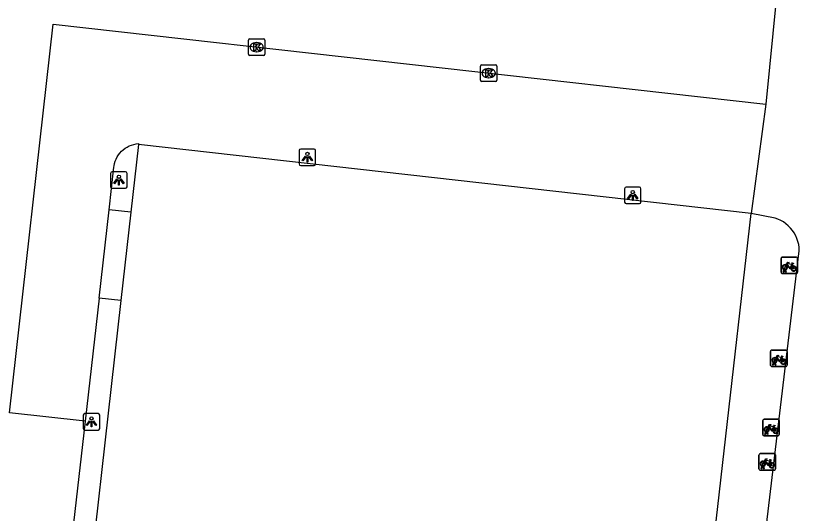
# Model space of a CAD drawing. Extents: x 162026 to 163499, y 387297 to 388169.
# Drawn here: x 162419.53 to 162467.06, y 387569.33 to 387599.52 of the extents above; entities that cross this region are included whole.
import ezdxf

# ---------------------------------------------------------------- set-up
doc = ezdxf.new("R2010")
doc.units = 0
for name, color, linetype in [('IMGEO_Fietsenrek', 7, 'Continuous'), ('IMGEO_Kolk', 7, 'Continuous'), ('IMGEO_Lichtpunt', 7, 'Continuous'), ('IMGEO_Pand', 7, 'Continuous'), ('IMGEO_Rijbaan_lokaal_open', 7, 'Continuous'), ('IMGEO_Voetpad_open', 7, 'Continuous')]:
    doc.layers.add(name, color=color, linetype=linetype)

msp = doc.modelspace()

# ---------------------------------------------------------------- linework, layer by layer
at = {"layer": 'IMGEO_Fietsenrek'}
for p, q in [((162465.953, 387583.951), (162465.953, 387584.792)), ((162465.953, 387584.792), (162465.953, 387583.951)), ((162466.028, 387584.876), (162466.869, 387584.876)), ((162466.869, 387584.876), (162466.028, 387584.876)), ((162466.953, 387584.801), (162466.953, 387583.96)), ((162466.953, 387583.96), (162466.953, 387584.801)), ((162466.191, 387584.132), (162466.19, 387584.136)), ((162466.222, 387584.143), (162466.223, 387584.136)), ((162466.64, 387584.425), (162466.676, 387584.33)), ((162466.878, 387583.876), (162466.037, 387583.876)), ((162466.037, 387583.876), (162466.878, 387583.876)), ((162466.08, 387583.96), (162466.119, 387584.12)), ((162466.114, 387583.96), (162466.08, 387583.96)), ((162466.149, 387584.108), (162466.114, 387583.96)), ((162466.232, 387583.96), (162466.198, 387584.102)), ((162466.23, 387584.106), (162466.265, 387583.96)), ((162466.265, 387583.96), (162466.232, 387583.96)), ((162465.319, 387578.306), (162465.319, 387579.147)), ((162465.319, 387579.147), (162465.319, 387578.306)), ((162465.394, 387579.231), (162466.235, 387579.231)), ((162466.235, 387579.231), (162465.394, 387579.231)), ((162466.319, 387579.156), (162466.319, 387578.315)), ((162466.319, 387578.315), (162466.319, 387579.156)), ((162465.446, 387578.315), (162465.485, 387578.475)), ((162465.515, 387578.463), (162465.48, 387578.315)), ((162465.557, 387578.487), (162465.556, 387578.491)), ((162465.598, 387578.315), (162465.564, 387578.457)), ((162465.588, 387578.498), (162465.589, 387578.491)), ((162465.596, 387578.461), (162465.631, 387578.315)), ((162466.006, 387578.78), (162466.042, 387578.685)), ((162466.244, 387578.231), (162465.403, 387578.231)), ((162465.403, 387578.231), (162466.244, 387578.231)), ((162465.48, 387578.315), (162465.446, 387578.315)), ((162465.631, 387578.315), (162465.598, 387578.315)), ((162464.849, 387574.113), (162464.849, 387574.954)), ((162464.849, 387574.954), (162464.849, 387574.113)), ((162464.924, 387575.038), (162465.765, 387575.038)), ((162465.765, 387575.038), (162464.924, 387575.038)), ((162465.849, 387574.963), (162465.849, 387574.122)), ((162465.849, 387574.122), (162465.849, 387574.963)), ((162464.976, 387574.122), (162465.015, 387574.282)), ((162465.045, 387574.27), (162465.01, 387574.122)), ((162465.087, 387574.294), (162465.086, 387574.298)), ((162465.128, 387574.122), (162465.094, 387574.264)), ((162465.118, 387574.305), (162465.119, 387574.298)), ((162465.126, 387574.268), (162465.161, 387574.122)), ((162465.536, 387574.587), (162465.572, 387574.492)), ((162465.774, 387574.038), (162464.933, 387574.038)), ((162464.933, 387574.038), (162465.774, 387574.038)), ((162465.01, 387574.122), (162464.976, 387574.122)), ((162465.161, 387574.122), (162465.128, 387574.122)), ((162464.615, 387572.026), (162464.615, 387572.867)), ((162464.615, 387572.867), (162464.615, 387572.026)), ((162464.69, 387572.951), (162465.531, 387572.951)), ((162465.531, 387572.951), (162464.69, 387572.951)), ((162465.615, 387572.876), (162465.615, 387572.035)), ((162465.615, 387572.035), (162465.615, 387572.876)), ((162465.302, 387572.5), (162465.338, 387572.405)), ((162465.54, 387571.951), (162464.699, 387571.951)), ((162464.699, 387571.951), (162465.54, 387571.951)), ((162464.742, 387572.035), (162464.781, 387572.195)), ((162464.776, 387572.035), (162464.742, 387572.035)), ((162464.811, 387572.183), (162464.776, 387572.035)), ((162464.853, 387572.207), (162464.852, 387572.211)), ((162464.894, 387572.035), (162464.86, 387572.177)), ((162464.884, 387572.218), (162464.885, 387572.211)), ((162464.892, 387572.181), (162464.927, 387572.035)), ((162464.927, 387572.035), (162464.894, 387572.035))]:
    msp.add_line(p, q, dxfattribs=at)
for points in [[(162466.287, 387584.35), (162466.235, 387584.26), (162466.195, 387584.235), (162466.196, 387584.282), (162466.251, 387584.376)], [(162466.266, 387584.402), (162466.361, 387584.566), (162466.447, 387584.552), (162466.449, 387584.543), (162466.393, 387584.532), (162466.366, 387584.487), (162466.622, 387584.446)], [(162466.562, 387584.158), (162466.512, 387584.158), (162466.321, 387584.409), (162466.302, 387584.377)], [(162466.609, 387584.421), (162466.352, 387584.462), (162466.335, 387584.433), (162466.502, 387584.213), (162466.609, 387584.421)], [(162466.657, 387584.323), (162466.627, 387584.4), (162466.518, 387584.182), (162466.561, 387584.182)], [(162466.591, 387584.182), (162466.711, 387584.181), (162466.667, 387584.295)], [(162466.687, 387584.302), (162466.742, 387584.157), (162466.592, 387584.157)], [(162466.622, 387584.446), (162466.647, 387584.495), (162466.641, 387584.499), (162466.618, 387584.503), (162466.606, 387584.51), (162466.605, 387584.513), (162466.607, 387584.518), (162466.702, 387584.503), (162466.704, 387584.493), (162466.694, 387584.48), (162466.682, 387584.474), (162466.668, 387584.48), (162466.64, 387584.425)], [(162465.632, 387578.757), (162465.727, 387578.921), (162465.813, 387578.907), (162465.815, 387578.898), (162465.759, 387578.887), (162465.732, 387578.842), (162465.988, 387578.801)], [(162465.653, 387578.705), (162465.601, 387578.615), (162465.561, 387578.59), (162465.562, 387578.637), (162465.617, 387578.731)], [(162465.928, 387578.513), (162465.878, 387578.513), (162465.687, 387578.764), (162465.668, 387578.732)], [(162465.975, 387578.776), (162465.718, 387578.817), (162465.701, 387578.788), (162465.868, 387578.568), (162465.975, 387578.776)], [(162466.023, 387578.678), (162465.993, 387578.755), (162465.884, 387578.537), (162465.927, 387578.537)], [(162465.957, 387578.537), (162466.077, 387578.536), (162466.033, 387578.65)], [(162466.053, 387578.657), (162466.108, 387578.512), (162465.958, 387578.512)], [(162465.988, 387578.801), (162466.013, 387578.85), (162466.007, 387578.854), (162465.984, 387578.858), (162465.972, 387578.865), (162465.971, 387578.868), (162465.973, 387578.873), (162466.068, 387578.858), (162466.07, 387578.848), (162466.06, 387578.835), (162466.048, 387578.829), (162466.034, 387578.835), (162466.006, 387578.78)], [(162465.162, 387574.564), (162465.257, 387574.728), (162465.343, 387574.714), (162465.345, 387574.705), (162465.289, 387574.694), (162465.262, 387574.649), (162465.518, 387574.608)], [(162465.505, 387574.583), (162465.248, 387574.624), (162465.231, 387574.595), (162465.398, 387574.375), (162465.505, 387574.583)], [(162465.518, 387574.608), (162465.543, 387574.657), (162465.537, 387574.661), (162465.514, 387574.665), (162465.502, 387574.672), (162465.501, 387574.675), (162465.503, 387574.68), (162465.598, 387574.665), (162465.6, 387574.655), (162465.59, 387574.642), (162465.578, 387574.636), (162465.564, 387574.642), (162465.536, 387574.587)], [(162465.183, 387574.512), (162465.131, 387574.422), (162465.091, 387574.397), (162465.092, 387574.444), (162465.147, 387574.538)], [(162465.458, 387574.32), (162465.408, 387574.32), (162465.217, 387574.571), (162465.198, 387574.539)], [(162465.553, 387574.485), (162465.523, 387574.562), (162465.414, 387574.344), (162465.457, 387574.344)], [(162465.487, 387574.344), (162465.607, 387574.343), (162465.563, 387574.457)], [(162465.583, 387574.464), (162465.638, 387574.319), (162465.488, 387574.319)], [(162464.949, 387572.425), (162464.897, 387572.335), (162464.857, 387572.31), (162464.858, 387572.357), (162464.913, 387572.451)], [(162464.928, 387572.477), (162465.023, 387572.641), (162465.109, 387572.627), (162465.111, 387572.618), (162465.055, 387572.607), (162465.028, 387572.562), (162465.284, 387572.521)], [(162465.224, 387572.233), (162465.174, 387572.233), (162464.983, 387572.484), (162464.964, 387572.452)], [(162465.271, 387572.496), (162465.014, 387572.537), (162464.997, 387572.508), (162465.164, 387572.288), (162465.271, 387572.496)], [(162465.319, 387572.398), (162465.289, 387572.475), (162465.18, 387572.257), (162465.223, 387572.257)], [(162465.253, 387572.257), (162465.373, 387572.256), (162465.329, 387572.37)], [(162465.349, 387572.377), (162465.404, 387572.232), (162465.254, 387572.232)], [(162465.284, 387572.521), (162465.309, 387572.57), (162465.303, 387572.574), (162465.28, 387572.578), (162465.268, 387572.585), (162465.267, 387572.588), (162465.269, 387572.593), (162465.364, 387572.578), (162465.366, 387572.568), (162465.356, 387572.555), (162465.344, 387572.549), (162465.33, 387572.555), (162465.302, 387572.5)]]:
    msp.add_lwpolyline(points, dxfattribs=at)
for centre, radius, start, end in [((162466.031, 387584.798), 0.0779, 92.4484, 184.2845), ((162466.031, 387584.798), 0.0779, 92.4484, 184.2845), ((162466.875, 387584.798), 0.0779, 2.4484, 94.2845), ((162466.875, 387584.798), 0.0779, 2.4484, 94.2845), ((162466.193, 387584.261), 0.159, 62.6766, 242.1369), ((162466.193, 387584.261), 0.129, 63.3192, 238.903), ((162466.173, 387584.132), 0.0499, 12.8025, 158.6934), ((162466.173, 387584.132), 0.0174, 12.8025, 163.4502), ((162466.193, 387584.261), 0.129, 253.415, 269.0204), ((162466.193, 387584.261), 0.129, 283.6043, 43.4302), ((162466.193, 387584.261), 0.159, 283.5766, 46.6042), ((162466.72, 387584.177), 0.159, 113.3408, 178.3217), ((162466.72, 387584.177), 0.159, 187.0065, 105.7708), ((162466.72, 387584.177), 0.129, 113.923, 177.9556), ((162466.72, 387584.177), 0.129, 188.6715, 104.5883), ((162466.031, 387583.954), 0.0779, 182.4484, 274.2845), ((162466.031, 387583.954), 0.0779, 182.4484, 274.2845), ((162466.193, 387584.261), 0.159, 253.9967, 271.7867), ((162466.875, 387583.954), 0.0779, 272.4484, 4.2845), ((162466.875, 387583.954), 0.0779, 272.4484, 4.2845), ((162465.397, 387579.153), 0.0779, 92.4484, 184.2845), ((162465.397, 387579.153), 0.0779, 92.4484, 184.2845), ((162466.241, 387579.153), 0.0779, 2.4484, 94.2845), ((162466.241, 387579.153), 0.0779, 2.4484, 94.2845), ((162465.559, 387578.616), 0.159, 62.6766, 242.1369), ((162465.559, 387578.616), 0.129, 63.3192, 238.903), ((162465.539, 387578.487), 0.0499, 12.8025, 158.6934), ((162465.559, 387578.616), 0.159, 253.9967, 271.7867), ((162465.539, 387578.487), 0.0174, 12.8025, 163.4502), ((162465.559, 387578.616), 0.129, 253.415, 269.0204), ((162465.559, 387578.616), 0.129, 283.6043, 43.4302), ((162465.559, 387578.616), 0.159, 283.5766, 46.6042), ((162466.086, 387578.532), 0.159, 113.3408, 178.3217), ((162466.086, 387578.532), 0.159, 187.0065, 105.7708), ((162466.086, 387578.532), 0.129, 113.923, 177.9556), ((162466.086, 387578.532), 0.129, 188.6715, 104.5883), ((162465.397, 387578.309), 0.0779, 182.4484, 274.2845), ((162465.397, 387578.309), 0.0779, 182.4484, 274.2845), ((162466.241, 387578.309), 0.0779, 272.4484, 4.2845), ((162466.241, 387578.309), 0.0779, 272.4484, 4.2845), ((162464.927, 387574.96), 0.0779, 92.4484, 184.2845), ((162464.927, 387574.96), 0.0779, 92.4484, 184.2845), ((162465.771, 387574.96), 0.0779, 2.4484, 94.2845), ((162465.771, 387574.96), 0.0779, 2.4484, 94.2845), ((162465.089, 387574.423), 0.159, 62.6766, 242.1369), ((162465.089, 387574.423), 0.129, 63.3192, 238.903), ((162465.069, 387574.294), 0.0499, 12.8025, 158.6934), ((162465.089, 387574.423), 0.159, 253.9967, 271.7867), ((162465.069, 387574.294), 0.0174, 12.8025, 163.4502), ((162465.089, 387574.423), 0.129, 253.415, 269.0204), ((162465.089, 387574.423), 0.129, 283.6043, 43.4302), ((162465.089, 387574.423), 0.159, 283.5766, 46.6042), ((162465.616, 387574.339), 0.159, 113.3408, 178.3217), ((162465.616, 387574.339), 0.159, 187.0065, 105.7708), ((162465.616, 387574.339), 0.129, 113.923, 177.9556), ((162465.616, 387574.339), 0.129, 188.6715, 104.5883), ((162464.927, 387574.116), 0.0779, 182.4484, 274.2845), ((162464.927, 387574.116), 0.0779, 182.4484, 274.2845), ((162465.771, 387574.116), 0.0779, 272.4484, 4.2845), ((162465.771, 387574.116), 0.0779, 272.4484, 4.2845), ((162464.693, 387572.873), 0.0779, 92.4484, 184.2845), ((162464.693, 387572.873), 0.0779, 92.4484, 184.2845), ((162465.537, 387572.873), 0.0779, 2.4484, 94.2845), ((162465.537, 387572.873), 0.0779, 2.4484, 94.2845), ((162464.855, 387572.336), 0.159, 62.6766, 242.1369), ((162464.855, 387572.336), 0.129, 63.3192, 238.903), ((162464.835, 387572.207), 0.0499, 12.8025, 158.6934), ((162464.855, 387572.336), 0.129, 283.6043, 43.4302), ((162464.855, 387572.336), 0.159, 283.5766, 46.6042), ((162465.382, 387572.252), 0.159, 113.3408, 178.3217), ((162465.382, 387572.252), 0.159, 187.0065, 105.7708), ((162465.382, 387572.252), 0.129, 113.923, 177.9556), ((162465.382, 387572.252), 0.129, 188.6715, 104.5883), ((162464.693, 387572.029), 0.0779, 182.4484, 274.2845), ((162464.693, 387572.029), 0.0779, 182.4484, 274.2845), ((162464.855, 387572.336), 0.159, 253.9967, 271.7867), ((162464.835, 387572.207), 0.0174, 12.8025, 163.4502), ((162464.855, 387572.336), 0.129, 253.415, 269.0204), ((162465.537, 387572.029), 0.0779, 272.4484, 4.2845), ((162465.537, 387572.029), 0.0779, 272.4484, 4.2845)]:
    msp.add_arc(centre, radius, start, end, dxfattribs=at)
at = {"layer": 'IMGEO_Kolk'}
for p, q in [((162433.648, 387597.182), (162433.648, 387598.034)), ((162433.723, 387598.108), (162434.575, 387598.108)), ((162434.649, 387598.034), (162434.649, 387597.182)), ((162434.136, 387597.888), (162434.161, 387597.888)), ((162434.575, 387597.108), (162433.723, 387597.108)), ((162434.159, 387597.328), (162434.134, 387597.328)), ((162447.798, 387596.528), (162448.65, 387596.528)), ((162447.723, 387595.602), (162447.723, 387596.454)), ((162448.211, 387596.308), (162448.236, 387596.308)), ((162448.724, 387596.454), (162448.724, 387595.602)), ((162448.234, 387595.748), (162448.209, 387595.748)), ((162448.65, 387595.528), (162447.798, 387595.528))]:
    msp.add_line(p, q, dxfattribs=at)
for points in [[(162433.648, 387597.182), (162433.648, 387598.034)], [(162433.723, 387598.108), (162434.575, 387598.108)], [(162434.649, 387598.034), (162434.649, 387597.182)], [(162433.969, 387597.808), (162434.092, 387597.808), (162434.092, 387597.657), (162434.222, 387597.808), (162434.386, 387597.808), (162434.24, 387597.657), (162434.393, 387597.408), (162434.241, 387597.408), (162434.156, 387597.572), (162434.092, 387597.505), (162434.092, 387597.408), (162433.969, 387597.408), (162433.969, 387597.808)], [(162434.575, 387597.108), (162433.723, 387597.108)], [(162447.798, 387596.528), (162448.65, 387596.528)], [(162447.723, 387595.602), (162447.723, 387596.454)], [(162448.044, 387596.228), (162448.167, 387596.228), (162448.167, 387596.077), (162448.297, 387596.228), (162448.461, 387596.228), (162448.315, 387596.077), (162448.468, 387595.828), (162448.316, 387595.828), (162448.231, 387595.992), (162448.167, 387595.925), (162448.167, 387595.828), (162448.044, 387595.828), (162448.044, 387596.228)], [(162448.724, 387596.454), (162448.724, 387595.602)], [(162448.65, 387595.528), (162447.798, 387595.528)]]:
    msp.add_lwpolyline(points, dxfattribs=at)
for centre, start, end in [((162433.725, 387598.032), 91.552, 178.448), ((162433.725, 387598.032), 91.552, 178.448), ((162434.573, 387598.032), 1.552, 88.448), ((162434.573, 387598.032), 1.552, 88.448), ((162433.725, 387597.184), 181.552, 268.448), ((162433.725, 387597.184), 181.552, 268.448), ((162434.573, 387597.184), 271.552, 358.448), ((162434.573, 387597.184), 271.552, 358.448), ((162447.8, 387596.452), 91.552, 178.448), ((162447.8, 387596.452), 91.552, 178.448), ((162448.648, 387596.452), 1.552, 88.448), ((162448.648, 387596.452), 1.552, 88.448), ((162447.8, 387595.604), 181.552, 268.448), ((162447.8, 387595.604), 181.552, 268.448), ((162448.648, 387595.604), 271.552, 358.448), ((162448.648, 387595.604), 271.552, 358.448)]:
    msp.add_arc(centre, 0.0765, start, end, dxfattribs=at)
for centre, major_axis, ratio, start_param, end_param in [((162434.135, 387597.608), (-0.387, 0.002), 0.722429, 4.712389, 7.853982), ((162434.16, 387597.608), (-0.39, 0.002), 0.717154, 1.570796, 4.712389), ((162448.21, 387596.028), (-0.387, 0.002), 0.722429, 4.712389, 7.853982), ((162448.235, 387596.028), (-0.39, 0.002), 0.717154, 1.570796, 4.712389)]:
    msp.add_ellipse(centre, major_axis=major_axis, ratio=ratio, start_param=start_param, end_param=end_param, dxfattribs=at)
at = {"layer": 'IMGEO_Lichtpunt'}
for p, q in [((162436.73, 387591.332), (162436.73, 387590.525)), ((162436.73, 387591.332), (162436.73, 387590.525)), ((162437.632, 387591.427), (162436.824, 387591.427)), ((162437.632, 387591.427), (162436.824, 387591.427)), ((162437.726, 387590.525), (162437.726, 387591.332)), ((162437.726, 387590.525), (162437.726, 387591.332)), ((162436.824, 387590.431), (162437.632, 387590.431)), ((162436.824, 387590.431), (162437.632, 387590.431)), ((162425.293, 387589.95), (162425.293, 387589.143)), ((162425.293, 387589.95), (162425.293, 387589.143)), ((162426.195, 387590.045), (162425.387, 387590.045)), ((162426.195, 387590.045), (162425.387, 387590.045)), ((162426.289, 387589.143), (162426.289, 387589.95)), ((162426.289, 387589.143), (162426.289, 387589.95)), ((162425.387, 387589.049), (162426.195, 387589.049)), ((162425.387, 387589.049), (162426.195, 387589.049)), ((162456.463, 387589.022), (162456.463, 387588.215)), ((162456.463, 387589.022), (162456.463, 387588.215)), ((162457.365, 387589.117), (162456.557, 387589.117)), ((162457.365, 387589.117), (162456.557, 387589.117)), ((162457.459, 387588.215), (162457.459, 387589.022)), ((162457.459, 387588.215), (162457.459, 387589.022)), ((162456.557, 387588.121), (162457.365, 387588.121)), ((162456.557, 387588.121), (162457.365, 387588.121)), ((162423.632, 387575.286), (162423.632, 387574.479)), ((162423.632, 387575.286), (162423.632, 387574.479)), ((162424.534, 387575.381), (162423.726, 387575.381)), ((162424.534, 387575.381), (162423.726, 387575.381)), ((162424.628, 387574.479), (162424.628, 387575.286)), ((162424.628, 387574.479), (162424.628, 387575.286)), ((162423.726, 387574.385), (162424.534, 387574.385)), ((162423.726, 387574.385), (162424.534, 387574.385))]:
    msp.add_line(p, q, dxfattribs=at)
for points in [[(162437.104, 387590.996), (162437.143, 387590.968), (162436.955, 387590.706), (162436.917, 387590.733), (162437.104, 387590.996)], [(162437.206, 387590.948), (162437.253, 387590.948), (162437.253, 387590.626), (162437.206, 387590.626), (162437.206, 387590.948)], [(162437.316, 387590.968), (162437.354, 387590.995), (162437.541, 387590.733), (162437.502, 387590.705), (162437.316, 387590.968)], [(162425.667, 387589.614), (162425.706, 387589.586), (162425.518, 387589.324), (162425.48, 387589.351), (162425.667, 387589.614)], [(162425.769, 387589.566), (162425.816, 387589.566), (162425.816, 387589.244), (162425.769, 387589.244), (162425.769, 387589.566)], [(162425.879, 387589.586), (162425.917, 387589.613), (162426.104, 387589.351), (162426.065, 387589.323), (162425.879, 387589.586)], [(162456.837, 387588.686), (162456.876, 387588.658), (162456.688, 387588.396), (162456.65, 387588.423), (162456.837, 387588.686)], [(162456.939, 387588.638), (162456.986, 387588.638), (162456.986, 387588.316), (162456.939, 387588.316), (162456.939, 387588.638)], [(162457.049, 387588.658), (162457.087, 387588.685), (162457.274, 387588.423), (162457.235, 387588.395), (162457.049, 387588.658)], [(162424.006, 387574.95), (162424.045, 387574.922), (162423.857, 387574.66), (162423.819, 387574.687), (162424.006, 387574.95)], [(162424.108, 387574.902), (162424.155, 387574.902), (162424.155, 387574.58), (162424.108, 387574.58), (162424.108, 387574.902)], [(162424.218, 387574.922), (162424.256, 387574.949), (162424.443, 387574.687), (162424.404, 387574.659), (162424.218, 387574.922)]]:
    msp.add_lwpolyline(points, dxfattribs=at)
for centre in [(162437.229, 387591.13), (162425.792, 387589.748), (162456.962, 387588.82), (162424.131, 387575.084)]:
    msp.add_circle(centre, 0.0994, dxfattribs=at)
for centre, start, end in [((162436.824, 387591.332), 90, 180), ((162436.824, 387591.332), 90, 180), ((162437.632, 387591.332), 0, 90), ((162437.632, 387591.332), 0, 90), ((162436.824, 387590.525), 180, 270), ((162436.824, 387590.525), 180, 270), ((162437.632, 387590.525), 270, 0), ((162437.632, 387590.525), 270, 360), ((162425.387, 387589.95), 90, 180), ((162425.387, 387589.95), 90, 180), ((162426.195, 387589.95), 0, 90), ((162426.195, 387589.95), 0, 90), ((162425.387, 387589.143), 180, 270), ((162425.387, 387589.143), 180, 270), ((162426.195, 387589.143), 270, 0), ((162426.195, 387589.143), 270, 360), ((162456.557, 387589.022), 90, 180), ((162456.557, 387589.022), 90, 180), ((162457.365, 387589.022), 0, 90), ((162457.365, 387589.022), 0, 90), ((162456.557, 387588.215), 180, 270), ((162456.557, 387588.215), 180, 270), ((162457.365, 387588.215), 270, 0), ((162457.365, 387588.215), 270, 360), ((162423.726, 387575.286), 90, 180), ((162423.726, 387575.286), 90, 180), ((162424.534, 387575.286), 0, 90), ((162424.534, 387575.286), 0, 90), ((162423.726, 387574.479), 180, 270), ((162423.726, 387574.479), 180, 270), ((162424.534, 387574.479), 270, 0), ((162424.534, 387574.479), 270, 360)]:
    msp.add_arc(centre, 0.0946, start, end, dxfattribs=at)
at = {"layer": 'IMGEO_Pand'}
for points in [[(162426.974, 387591.697), (162426.512, 387587.597)], [(162464.132, 387587.519), (162426.974, 387591.697)], [(162426.512, 387587.597), (162425.908, 387582.232)], [(162460.865, 387558.723), (162464.132, 387587.519)], [(162425.908, 387582.232), (162423.378, 387559.762)]]:
    msp.add_lwpolyline(points, dxfattribs=at)
at = {"layer": 'IMGEO_Rijbaan_lokaal_open'}
for points in [[(162465.714, 387601.051), (162465.671, 387600.691), (162465.032, 387594.144)], [(162423.74, 387574.925), (162419.156, 387575.425), (162421.813, 387598.994), (162465.032, 387594.144)], [(162465.032, 387594.144), (162464.132, 387587.519)], [(162463.831, 387558.252), (162467.063, 387585.261), (162467.052, 387585.449), (162467.025, 387585.636), (162466.98, 387585.819), (162466.92, 387585.998), (162466.844, 387586.171), (162466.753, 387586.336), (162466.647, 387586.492), (162466.528, 387586.638), (162466.396, 387586.773), (162466.253, 387586.896), (162466.099, 387587.005), (162465.936, 387587.101), (162465.766, 387587.181), (162465.597, 387587.243), (162464.132, 387587.519)], [(162423.74, 387574.925), (162422.415, 387563.258)]]:
    msp.add_lwpolyline(points, dxfattribs=at)
at = {"layer": 'IMGEO_Voetpad_open'}
for points in [[(162425.197, 387587.746), (162425.491, 387590.336), (162425.501, 387590.412), (162425.531, 387590.552), (162425.572, 387590.689), (162425.626, 387590.822), (162425.692, 387590.95), (162425.768, 387591.071), (162425.855, 387591.185), (162425.952, 387591.29), (162426.058, 387591.387), (162426.172, 387591.473), (162426.293, 387591.549), (162426.421, 387591.614), (162426.554, 387591.668), (162426.691, 387591.709), (162426.831, 387591.738), (162426.974, 387591.754), (162426.974, 387591.697)], [(162424.587, 387582.381), (162425.197, 387587.746)], [(162426.512, 387587.597), (162425.197, 387587.746)], [(162424.587, 387582.381), (162423.74, 387574.925)], [(162425.908, 387582.232), (162424.587, 387582.381)]]:
    msp.add_lwpolyline(points, dxfattribs=at)

doc.saveas('drawing.dxf')
